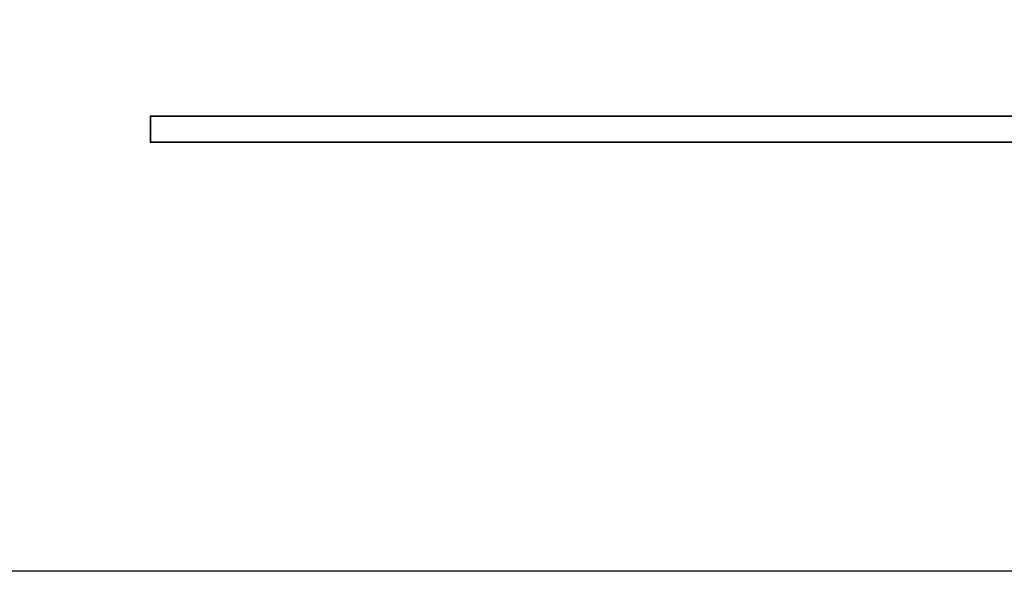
# Model space of a CAD drawing. Header units: millimetres. Extents: x -212 to 3135, y -1694 to 860.
# Tile 444 of 565: x 1071.18 to 1078.74, y -898.59 to -894.35. Entities that reach past the tile are written whole.
import ezdxf

# ---------------------------------------------------------------- set-up
doc = ezdxf.new("R2010")
doc.units = ezdxf.units.MM
doc.layers.add('2', color=7, linetype='CONTINUOUS', true_color=0xffffff)
doc.layers.add('DIM', color=4, linetype='CONTINUOUS')
doc.layers.add('layer 1', color=7, linetype='CONTINUOUS')

# ---------------------------------------------------------------- blocks, each defined once
blk = doc.blocks.new('TBI MOTION logo(完整正式版)')
at = {"layer": 'layer 1', "color": 22, "lineweight": 35}
blk.add_open_spline([(75.90875, -9.47875), (75.90875, -9.47875), (75.90875, -12.28625), (75.90875, -12.28625), (75.90875, -12.28625), (75.90875, -12.28625), (75.90875, -12.47875), (75.90875, -12.47875), (75.90875, -12.47875), (75.90875, -12.47875), (75.71625, -12.47875), (75.71625, -12.47875), (75.71625, -12.47875), (75.71625, -12.47875), (-88.32875, -12.47875), (-88.32875, -12.47875), (-88.32875, -12.47875), (-88.32875, -12.47875), (-88.32875, -13.29375), (-88.32875, -13.29375), (-88.32875, -13.29375), (-88.32875, -13.29375), (82.89125, -13.29375), (82.89125, -13.29375), (82.89125, -13.29375), (82.89125, -13.29375), (75.90875, -9.47875), (75.90875, -9.47875)], degree=3, knots=[0, 0, 0, 0, 0.14285714, 0.14285714, 0.14285714, 0.14285715, 0.28571429, 0.28571429, 0.28571429, 0.2857143, 0.42857143, 0.42857143, 0.42857143, 0.42857144, 0.57142857, 0.57142857, 0.57142857, 0.57142858, 0.71428571, 0.71428571, 0.71428571, 0.71428572, 0.85714286, 0.85714286, 0.85714286, 0.85714287, 1, 1, 1, 1], dxfattribs=at)

msp = doc.modelspace()

# ---------------------------------------------------------------- linework, layer by layer
at = {"layer": '2', "linetype": 'Continuous'}
msp.add_line((1099.5192, -898.591), (1004.4251, -898.591), dxfattribs=at)

# ---------------------------------------------------------------- block references
at = {"layer": 'DIM', "color": 7, "xscale": 0.246592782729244, "yscale": 0.246592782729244, "zscale": 0.246592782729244}
msp.add_blockref('TBI MOTION logo(完整正式版)', (1093.9633, -892.0172), dxfattribs=at)

doc.saveas('drawing.dxf')
